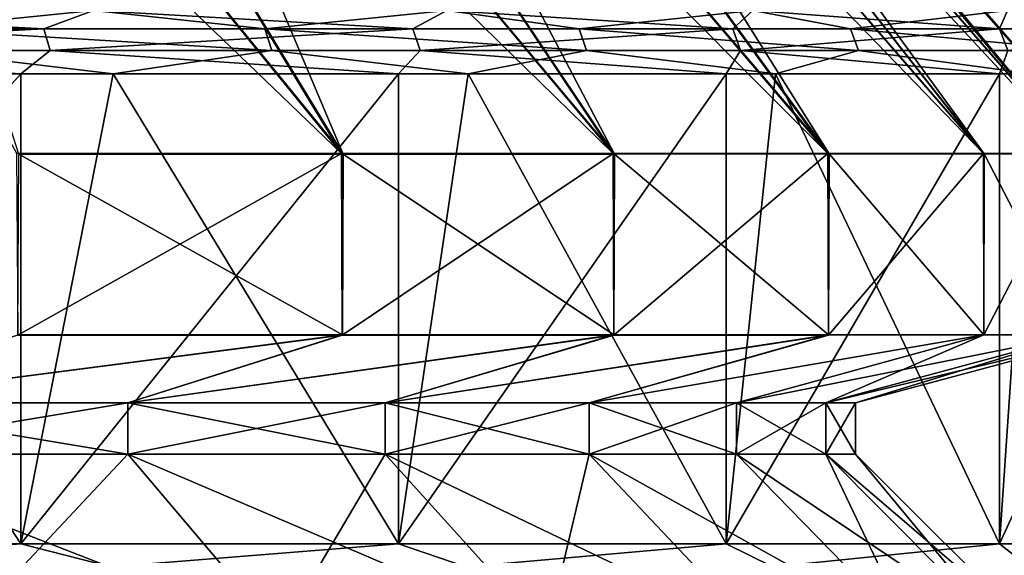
# Model space of a CAD drawing. Header units: millimetres. Extents: x -139 to 106, y -8 to 139.
# Tile 342 of 459: x -7.9 to -4.6, y 134.52 to 136.32. Entities that reach past the tile are written whole.
import ezdxf

# ---------------------------------------------------------------- set-up
doc = ezdxf.new("R2010")
doc.units = ezdxf.units.MM
doc.header["$LTSCALE"] = 53.842063
for name, color, linetype in [('302', 7, 'CONTINUOUS'), ('303', 7, 'CONTINUOUS'), ('304', 7, 'CONTINUOUS'), ('305', 7, 'CONTINUOUS'), ('306', 7, 'CONTINUOUS'), ('307', 7, 'CONTINUOUS'), ('315', 7, 'CONTINUOUS'), ('316', 7, 'CONTINUOUS'), ('319', 7, 'CONTINUOUS'), ('320', 7, 'CONTINUOUS'), ('321', 7, 'CONTINUOUS')]:
    doc.layers.add(name, color=color, linetype=linetype)

msp = doc.modelspace()

# ---------------------------------------------------------------- linework, layer by layer
at = {"layer": '302', "color": 8, "linetype": 'CONTINUOUS'}
for points in [[(-7.8962, 134.5629, 12.413), (-9.3151, 134.5629, 13.757), (-8.9294, 134.4856, 13.4062), (-7.8962, 134.5629, 12.413)], [(-7.5942, 134.4856, 12.071), (-7.8962, 134.5629, 12.413), (-8.9294, 134.4856, 13.4062), (-7.5942, 134.4856, 12.071)], [(-6.631, 134.5629, 10.9234), (-7.8962, 134.5629, 12.413), (-7.5942, 134.4856, 12.071), (-6.631, 134.5629, 10.9234)], [(-6.4059, 134.4856, 10.6036), (-6.631, 134.5629, 10.9234), (-7.5942, 134.4856, 12.071), (-6.4059, 134.4856, 10.6036)], [(-5.5342, 134.5629, 9.3057), (-6.631, 134.5629, 10.9234), (-6.4059, 134.4856, 10.6036), (-5.5342, 134.5629, 9.3057)], [(-5.3775, 134.4856, 9.0199), (-5.5342, 134.5629, 9.3057), (-6.4059, 134.4856, 10.6036), (-5.3775, 134.4856, 9.0199)], [(-4.6187, 134.5629, 7.579), (-5.5342, 134.5629, 9.3057), (-5.3775, 134.4856, 9.0199), (-4.6187, 134.5629, 7.579)], [(-4.5202, 134.4856, 7.3375), (-4.6187, 134.5629, 7.579), (-5.3775, 134.4856, 9.0199), (-4.5202, 134.4856, 7.3375)], [(-3.8953, 134.5629, 5.7634), (-4.6187, 134.5629, 7.579), (-4.5202, 134.4856, 7.3375), (-3.8953, 134.5629, 5.7634)]]:
    msp.add_3dface(points, dxfattribs=at)
at = {"layer": '303', "color": 8, "linetype": 'CONTINUOUS'}
for points in [[(-9.3151, 134.5629, -13.757), (-7.8962, 134.5629, -12.413), (-8.9294, 134.4856, -13.4062), (-9.3151, 134.5629, -13.757)], [(-8.9294, 134.4856, -13.4062), (-7.8962, 134.5629, -12.413), (-7.5942, 134.4856, -12.071), (-8.9294, 134.4856, -13.4062)], [(-7.8962, 134.5629, -12.413), (-6.631, 134.5629, -10.9234), (-7.5942, 134.4856, -12.071), (-7.8962, 134.5629, -12.413)], [(-7.5942, 134.4856, -12.071), (-6.631, 134.5629, -10.9234), (-6.4059, 134.4856, -10.6036), (-7.5942, 134.4856, -12.071)], [(-6.631, 134.5629, -10.9234), (-5.5342, 134.5629, -9.3058), (-6.4059, 134.4856, -10.6036), (-6.631, 134.5629, -10.9234)], [(-6.4059, 134.4856, -10.6036), (-5.5342, 134.5629, -9.3058), (-5.3775, 134.4856, -9.0199), (-6.4059, 134.4856, -10.6036)], [(-5.5342, 134.5629, -9.3058), (-4.6187, 134.5629, -7.579), (-5.3775, 134.4856, -9.0199), (-5.5342, 134.5629, -9.3058)], [(-5.3775, 134.4856, -9.0199), (-4.6187, 134.5629, -7.579), (-4.5202, 134.4856, -7.3375), (-5.3775, 134.4856, -9.0199)], [(-4.6187, 134.5629, -7.579), (-3.8953, 134.5629, -5.7634), (-4.5202, 134.4856, -7.3375), (-4.6187, 134.5629, -7.579)]]:
    msp.add_3dface(points, dxfattribs=at)
at = {"layer": '304', "color": 8, "linetype": 'CONTINUOUS'}
for points in [[(-7.8962, 134.5629, -12.413), (-9.3151, 134.5629, -13.757), (-7.8962, 136.1386, -12.413), (-7.8962, 134.5629, -12.413)], [(-7.8962, 136.1386, -12.413), (-9.3151, 134.5629, -13.757), (-9.3151, 136.1386, -13.757), (-7.8962, 136.1386, -12.413)], [(-6.631, 134.5629, -10.9234), (-7.8962, 134.5629, -12.413), (-6.631, 136.1386, -10.9234), (-6.631, 134.5629, -10.9234)], [(-6.631, 136.1386, -10.9234), (-7.8962, 134.5629, -12.413), (-7.8962, 136.1386, -12.413), (-6.631, 136.1386, -10.9234)], [(-5.5342, 134.5629, -9.3058), (-6.631, 134.5629, -10.9234), (-5.5342, 136.1386, -9.3058), (-5.5342, 134.5629, -9.3058)], [(-5.5342, 136.1386, -9.3058), (-6.631, 134.5629, -10.9234), (-6.631, 136.1386, -10.9234), (-5.5342, 136.1386, -9.3058)], [(-4.6187, 134.5629, -7.579), (-5.5342, 134.5629, -9.3058), (-4.6187, 136.1386, -7.579), (-4.6187, 134.5629, -7.579)], [(-4.6187, 136.1386, -7.579), (-5.5342, 134.5629, -9.3058), (-5.5342, 136.1386, -9.3058), (-4.6187, 136.1386, -7.579)], [(-3.8953, 134.5629, -5.7634), (-4.6187, 134.5629, -7.579), (-3.8953, 136.1386, -5.7634), (-3.8953, 134.5629, -5.7634)], [(-3.8953, 136.1386, -5.7634), (-4.6187, 134.5629, -7.579), (-4.6187, 136.1386, -7.579), (-3.8953, 136.1386, -5.7634)]]:
    msp.add_3dface(points, dxfattribs=at)
at = {"layer": '305', "color": 8, "linetype": 'CONTINUOUS'}
for points in [[(-9.3151, 134.5629, 13.757), (-7.8962, 134.5629, 12.413), (-8.9226, 136.1386, 13.4138), (-9.3151, 134.5629, 13.757)], [(-8.9226, 136.1386, 13.4138), (-7.8962, 134.5629, 12.413), (-7.5867, 136.1386, 12.0778), (-8.9226, 136.1386, 13.4138)], [(-7.8962, 134.5629, 12.413), (-6.631, 134.5629, 10.9234), (-7.5867, 136.1386, 12.0778), (-7.8962, 134.5629, 12.413)], [(-7.5867, 136.1386, 12.0778), (-6.631, 134.5629, 10.9234), (-6.3977, 136.1386, 10.6095), (-7.5867, 136.1386, 12.0778)], [(-6.631, 134.5629, 10.9234), (-5.5342, 134.5629, 9.3057), (-6.3977, 136.1386, 10.6095), (-6.631, 134.5629, 10.9234)], [(-6.3977, 136.1386, 10.6095), (-5.5342, 134.5629, 9.3057), (-5.3687, 136.1386, 9.025), (-6.3977, 136.1386, 10.6095)], [(-5.5342, 134.5629, 9.3057), (-4.6187, 134.5629, 7.579), (-5.3687, 136.1386, 9.025), (-5.5342, 134.5629, 9.3057)], [(-5.3687, 136.1386, 9.025), (-4.6187, 134.5629, 7.579), (-4.511, 136.1386, 7.3416), (-5.3687, 136.1386, 9.025)], [(-4.6187, 134.5629, 7.579), (-3.8953, 134.5629, 5.7634), (-4.511, 136.1386, 7.3416), (-4.6187, 134.5629, 7.579)]]:
    msp.add_3dface(points, dxfattribs=at)
at = {"layer": '306', "color": 8, "linetype": 'CONTINUOUS'}
for points in [[(-9.2066, 136.2887, -13.6109), (-8.9814, 136.3508, -13.3485), (-7.8192, 136.2887, -12.2722), (-9.2066, 136.2887, -13.6109)], [(-8.9814, 136.3508, -13.3485), (-7.652, 136.3508, -12.019), (-7.8192, 136.2887, -12.2722), (-8.9814, 136.3508, -13.3485)], [(-7.8192, 136.2887, -12.2722), (-7.652, 136.3508, -12.019), (-6.5829, 136.2887, -10.7929), (-7.8192, 136.2887, -12.2722)], [(-7.652, 136.3508, -12.019), (-6.4688, 136.3508, -10.5579), (-6.5829, 136.2887, -10.7929), (-7.652, 136.3508, -12.019)], [(-6.5829, 136.2887, -10.7929), (-6.4688, 136.3508, -10.5579), (-5.5118, 136.2887, -9.1898), (-6.5829, 136.2887, -10.7929)], [(-6.4688, 136.3508, -10.5579), (-5.4448, 136.3508, -8.9811), (-5.5118, 136.2887, -9.1898), (-6.4688, 136.3508, -10.5579)], [(-5.5118, 136.2887, -9.1898), (-5.4448, 136.3508, -8.9811), (-4.6182, 136.2887, -7.4815), (-5.5118, 136.2887, -9.1898)], [(-5.4448, 136.3508, -8.9811), (-4.5912, 136.3508, -7.3059), (-4.6182, 136.2887, -7.4815), (-5.4448, 136.3508, -8.9811)], [(-4.6182, 136.2887, -7.4815), (-4.5912, 136.3508, -7.3059), (-3.9123, 136.2887, -5.6875), (-4.6182, 136.2887, -7.4815)], [(-9.1869, 136.2163, -13.6336), (-9.2066, 136.2887, -13.6109), (-7.8192, 136.2887, -12.2722), (-9.1869, 136.2163, -13.6336)], [(-7.7972, 136.2163, -12.2926), (-9.1869, 136.2163, -13.6336), (-7.8192, 136.2887, -12.2722), (-7.7972, 136.2163, -12.2926)], [(-7.7972, 136.2163, -12.2926), (-7.8192, 136.2887, -12.2722), (-6.5829, 136.2887, -10.7929), (-7.7972, 136.2163, -12.2926)], [(-6.5589, 136.2163, -10.8108), (-7.7972, 136.2163, -12.2926), (-6.5829, 136.2887, -10.7929), (-6.5589, 136.2163, -10.8108)], [(-6.5589, 136.2163, -10.8108), (-6.5829, 136.2887, -10.7929), (-5.5118, 136.2887, -9.1898), (-6.5589, 136.2163, -10.8108)], [(-5.486, 136.2163, -9.2052), (-6.5589, 136.2163, -10.8108), (-5.5118, 136.2887, -9.1898), (-5.486, 136.2163, -9.2052)], [(-5.486, 136.2163, -9.2052), (-5.5118, 136.2887, -9.1898), (-4.6182, 136.2887, -7.4815), (-5.486, 136.2163, -9.2052)], [(-4.5909, 136.2163, -7.494), (-5.486, 136.2163, -9.2052), (-4.6182, 136.2887, -7.4815), (-4.5909, 136.2163, -7.494)], [(-4.5909, 136.2163, -7.494), (-4.6182, 136.2887, -7.4815), (-3.9123, 136.2887, -5.6875), (-4.5909, 136.2163, -7.494)], [(-7.8962, 136.1386, -12.413), (-9.3151, 136.1386, -13.757), (-9.1869, 136.2163, -13.6336), (-7.8962, 136.1386, -12.413)], [(-7.7972, 136.2163, -12.2926), (-7.8962, 136.1386, -12.413), (-9.1869, 136.2163, -13.6336), (-7.7972, 136.2163, -12.2926)], [(-6.631, 136.1386, -10.9234), (-7.8962, 136.1386, -12.413), (-7.7972, 136.2163, -12.2926), (-6.631, 136.1386, -10.9234)], [(-6.5589, 136.2163, -10.8108), (-6.631, 136.1386, -10.9234), (-7.7972, 136.2163, -12.2926), (-6.5589, 136.2163, -10.8108)], [(-5.5342, 136.1386, -9.3058), (-6.631, 136.1386, -10.9234), (-6.5589, 136.2163, -10.8108), (-5.5342, 136.1386, -9.3058)], [(-5.486, 136.2163, -9.2052), (-5.5342, 136.1386, -9.3058), (-6.5589, 136.2163, -10.8108), (-5.486, 136.2163, -9.2052)], [(-4.6187, 136.1386, -7.579), (-5.5342, 136.1386, -9.3058), (-5.486, 136.2163, -9.2052), (-4.6187, 136.1386, -7.579)], [(-4.5909, 136.2163, -7.494), (-4.6187, 136.1386, -7.579), (-5.486, 136.2163, -9.2052), (-4.5909, 136.2163, -7.494)], [(-3.8953, 136.1386, -5.7634), (-4.6187, 136.1386, -7.579), (-4.5909, 136.2163, -7.494), (-3.8953, 136.1386, -5.7634)]]:
    msp.add_3dface(points, dxfattribs=at)
at = {"layer": '307', "color": 8, "linetype": 'CONTINUOUS'}
for points in [[(-7.652, 136.3508, 12.019), (-8.9814, 136.3508, 13.3485), (-8.2656, 136.2887, 12.7348), (-7.652, 136.3508, 12.019)], [(-7.0787, 136.2887, 11.4253), (-7.652, 136.3508, 12.019), (-8.2656, 136.2887, 12.7348), (-7.0787, 136.2887, 11.4253)], [(-6.4688, 136.3508, 10.5579), (-7.652, 136.3508, 12.019), (-7.0787, 136.2887, 11.4253), (-6.4688, 136.3508, 10.5579)], [(-6.0259, 136.2887, 10.0057), (-6.4688, 136.3508, 10.5579), (-7.0787, 136.2887, 11.4253), (-6.0259, 136.2887, 10.0057)], [(-5.4448, 136.3508, 8.9811), (-6.4688, 136.3508, 10.5579), (-6.0259, 136.2887, 10.0057), (-5.4448, 136.3508, 8.9811)], [(-5.1172, 136.2887, 8.4897), (-5.4448, 136.3508, 8.9811), (-6.0259, 136.2887, 10.0057), (-5.1172, 136.2887, 8.4897)], [(-4.5912, 136.3508, 7.3059), (-5.4448, 136.3508, 8.9811), (-5.1172, 136.2887, 8.4897), (-4.5912, 136.3508, 7.3059)], [(-4.3616, 136.2887, 6.892), (-4.5912, 136.3508, 7.3059), (-5.1172, 136.2887, 8.4897), (-4.3616, 136.2887, 6.892)], [(-8.2444, 136.2163, 12.756), (-7.0555, 136.2163, 11.4443), (-8.2656, 136.2887, 12.7348), (-8.2444, 136.2163, 12.756)], [(-7.0555, 136.2163, 11.4443), (-7.0787, 136.2887, 11.4253), (-8.2656, 136.2887, 12.7348), (-7.0555, 136.2163, 11.4443)], [(-7.0555, 136.2163, 11.4443), (-6.0009, 136.2163, 10.0224), (-7.0787, 136.2887, 11.4253), (-7.0555, 136.2163, 11.4443)], [(-6.0009, 136.2163, 10.0224), (-6.0259, 136.2887, 10.0057), (-7.0787, 136.2887, 11.4253), (-6.0009, 136.2163, 10.0224)], [(-6.0009, 136.2163, 10.0224), (-5.0908, 136.2163, 8.5039), (-6.0259, 136.2887, 10.0057), (-6.0009, 136.2163, 10.0224)], [(-5.0908, 136.2163, 8.5039), (-5.1172, 136.2887, 8.4897), (-6.0259, 136.2887, 10.0057), (-5.0908, 136.2163, 8.5039)], [(-5.0908, 136.2163, 8.5039), (-4.3339, 136.2163, 6.9035), (-5.1172, 136.2887, 8.4897), (-5.0908, 136.2163, 8.5039)], [(-4.3339, 136.2163, 6.9035), (-4.3616, 136.2887, 6.892), (-5.1172, 136.2887, 8.4897), (-4.3339, 136.2163, 6.9035)], [(-8.9226, 136.1386, 13.4138), (-7.5867, 136.1386, 12.0778), (-8.2444, 136.2163, 12.756), (-8.9226, 136.1386, 13.4138)], [(-8.2444, 136.2163, 12.756), (-7.5867, 136.1386, 12.0778), (-7.0555, 136.2163, 11.4443), (-8.2444, 136.2163, 12.756)], [(-7.5867, 136.1386, 12.0778), (-6.3977, 136.1386, 10.6095), (-7.0555, 136.2163, 11.4443), (-7.5867, 136.1386, 12.0778)], [(-7.0555, 136.2163, 11.4443), (-6.3977, 136.1386, 10.6095), (-6.0009, 136.2163, 10.0224), (-7.0555, 136.2163, 11.4443)], [(-6.3977, 136.1386, 10.6095), (-5.3687, 136.1386, 9.025), (-6.0009, 136.2163, 10.0224), (-6.3977, 136.1386, 10.6095)], [(-6.0009, 136.2163, 10.0224), (-5.3687, 136.1386, 9.025), (-5.0908, 136.2163, 8.5039), (-6.0009, 136.2163, 10.0224)], [(-5.3687, 136.1386, 9.025), (-4.511, 136.1386, 7.3416), (-5.0908, 136.2163, 8.5039), (-5.3687, 136.1386, 9.025)], [(-5.0908, 136.2163, 8.5039), (-4.511, 136.1386, 7.3416), (-4.3339, 136.2163, 6.9035), (-5.0908, 136.2163, 8.5039)]]:
    msp.add_3dface(points, dxfattribs=at)
at = {"layer": '315', "color": 8, "linetype": 'CONTINUOUS'}
for points in [[(-8.1002, 134.2629, -10.2876), (-7.0295, 134.2629, -8.7786), (-8.5693, 134.8629, -9.9134), (-8.1002, 134.2629, -10.2876)], [(-8.5693, 134.8629, -9.9134), (-7.0295, 134.2629, -8.7786), (-7.5376, 134.8629, -8.4594), (-8.5693, 134.8629, -9.9134)], [(-7.5376, 134.8629, 8.4594), (-8.1002, 134.2629, 10.2876), (-8.5693, 134.8629, 9.9134), (-7.5376, 134.8629, 8.4594)], [(-7.0295, 134.2629, 8.7786), (-8.1002, 134.2629, 10.2876), (-7.5376, 134.8629, 8.4594), (-7.0295, 134.2629, 8.7786)], [(-7.0295, 134.2629, -8.7786), (-6.1345, 134.2629, -7.1592), (-7.5376, 134.8629, -8.4594), (-7.0295, 134.2629, -8.7786)], [(-7.5376, 134.8629, -8.4594), (-6.1345, 134.2629, -7.1592), (-6.6751, 134.8629, -6.8989), (-7.5376, 134.8629, -8.4594)], [(-6.6751, 134.8629, 6.8989), (-7.0295, 134.2629, 8.7786), (-7.5376, 134.8629, 8.4594), (-6.6751, 134.8629, 6.8989)], [(-6.1345, 134.2629, 7.1592), (-7.0295, 134.2629, 8.7786), (-6.6751, 134.8629, 6.8989), (-6.1345, 134.2629, 7.1592)], [(-6.1345, 134.2629, -7.1592), (-5.4264, 134.2629, -5.4497), (-6.6751, 134.8629, -6.8989), (-6.1345, 134.2629, -7.1592)], [(-6.6751, 134.8629, -6.8989), (-5.4264, 134.2629, -5.4497), (-5.9927, 134.8629, -5.2515), (-6.6751, 134.8629, -6.8989)], [(-5.9927, 134.8629, 5.2515), (-6.1345, 134.2629, 7.1592), (-6.6751, 134.8629, 6.8989), (-5.9927, 134.8629, 5.2515)], [(-5.4264, 134.2629, 5.4497), (-6.1345, 134.2629, 7.1592), (-5.9927, 134.8629, 5.2515), (-5.4264, 134.2629, 5.4497)], [(-5.4264, 134.2629, -5.4497), (-4.9141, 134.2629, -3.6715), (-5.9927, 134.8629, -5.2515), (-5.4264, 134.2629, -5.4497)], [(-5.9927, 134.8629, -5.2515), (-4.9141, 134.2629, -3.6715), (-5.4991, 134.8629, -3.5379), (-5.9927, 134.8629, -5.2515)], [(-4.9141, 134.2629, 3.6715), (-5.4264, 134.2629, 5.4497), (-5.9927, 134.8629, 5.2515), (-4.9141, 134.2629, 3.6715)], [(-5.4991, 134.8629, 3.5379), (-4.9141, 134.2629, 3.6715), (-5.9927, 134.8629, 5.2515), (-5.4991, 134.8629, 3.5379)], [(-4.9141, 134.2629, -3.6715), (-4.6042, 134.2629, -1.8473), (-5.4991, 134.8629, -3.5379), (-4.9141, 134.2629, -3.6715)], [(-5.4991, 134.8629, -3.5379), (-4.6042, 134.2629, -1.8473), (-5.2004, 134.8629, -1.7801), (-5.4991, 134.8629, -3.5379)], [(-5.2004, 134.8629, 1.7801), (-4.9141, 134.2629, 3.6715), (-5.4991, 134.8629, 3.5379), (-5.2004, 134.8629, 1.7801)], [(-4.6042, 134.2629, -1.8473), (-4.5005, 134.2629, 0), (-5.2004, 134.8629, -1.7801), (-4.6042, 134.2629, -1.8473)], [(-5.2004, 134.8629, -1.7801), (-4.5005, 134.2629, 0), (-5.1004, 134.8629), (-5.2004, 134.8629, -1.7801)], [(-4.6042, 134.2629, 1.8473), (-4.9141, 134.2629, 3.6715), (-5.2004, 134.8629, 1.7801), (-4.6042, 134.2629, 1.8473)], [(-5.1004, 134.8629), (-4.6042, 134.2629, 1.8473), (-5.2004, 134.8629, 1.7801), (-5.1004, 134.8629)], [(-4.5005, 134.2629, 0), (-4.6042, 134.2629, 1.8473), (-5.1004, 134.8629), (-4.5005, 134.2629, 0)]]:
    msp.add_3dface(points, dxfattribs=at)
at = {"layer": '316', "color": 8, "linetype": 'CONTINUOUS'}
for points in [[(-8.5693, 134.8629, -9.9134), (-7.5376, 134.8629, -8.4594), (-8.5693, 135.0351, -9.9134), (-8.5693, 134.8629, -9.9134)], [(-8.5693, 135.0351, -9.9134), (-7.5376, 134.8629, -8.4594), (-7.5376, 135.0351, -8.4594), (-8.5693, 135.0351, -9.9134)], [(-7.5376, 134.8629, 8.4594), (-8.5693, 134.8629, 9.9134), (-7.5376, 135.0351, 8.4594), (-7.5376, 134.8629, 8.4594)], [(-7.5376, 135.0351, 8.4594), (-8.5693, 134.8629, 9.9134), (-8.5693, 135.0351, 9.9134), (-7.5376, 135.0351, 8.4594)], [(-7.5376, 134.8629, -8.4594), (-6.6751, 134.8629, -6.8989), (-7.5376, 135.0351, -8.4594), (-7.5376, 134.8629, -8.4594)], [(-7.5376, 135.0351, -8.4594), (-6.6751, 134.8629, -6.8989), (-6.6751, 135.0351, -6.8989), (-7.5376, 135.0351, -8.4594)], [(-6.6751, 134.8629, 6.8989), (-7.5376, 134.8629, 8.4594), (-6.6751, 135.0351, 6.8989), (-6.6751, 134.8629, 6.8989)], [(-6.6751, 135.0351, 6.8989), (-7.5376, 134.8629, 8.4594), (-7.5376, 135.0351, 8.4594), (-6.6751, 135.0351, 6.8989)], [(-6.6751, 134.8629, -6.8989), (-5.9927, 134.8629, -5.2515), (-6.6751, 135.0351, -6.8989), (-6.6751, 134.8629, -6.8989)], [(-6.6751, 135.0351, -6.8989), (-5.9927, 134.8629, -5.2515), (-5.9927, 135.0351, -5.2515), (-6.6751, 135.0351, -6.8989)], [(-5.9927, 134.8629, 5.2515), (-6.6751, 134.8629, 6.8989), (-5.9927, 135.0351, 5.2515), (-5.9927, 134.8629, 5.2515)], [(-5.9927, 135.0351, 5.2515), (-6.6751, 134.8629, 6.8989), (-6.6751, 135.0351, 6.8989), (-5.9927, 135.0351, 5.2515)], [(-5.9927, 134.8629, -5.2515), (-5.4991, 134.8629, -3.5379), (-5.9927, 135.0351, -5.2515), (-5.9927, 134.8629, -5.2515)], [(-5.9927, 135.0351, -5.2515), (-5.4991, 134.8629, -3.5379), (-5.4991, 135.0351, -3.5379), (-5.9927, 135.0351, -5.2515)], [(-5.4991, 134.8629, 3.5379), (-5.9927, 134.8629, 5.2515), (-5.4991, 135.0351, 3.5379), (-5.4991, 134.8629, 3.5379)], [(-5.4991, 135.0351, 3.5379), (-5.9927, 134.8629, 5.2515), (-5.9927, 135.0351, 5.2515), (-5.4991, 135.0351, 3.5379)], [(-5.4991, 134.8629, -3.5379), (-5.2004, 134.8629, -1.7801), (-5.4991, 135.0351, -3.5379), (-5.4991, 134.8629, -3.5379)], [(-5.4991, 135.0351, -3.5379), (-5.2004, 134.8629, -1.7801), (-5.2004, 135.0351, -1.7801), (-5.4991, 135.0351, -3.5379)], [(-5.2004, 134.8629, 1.7801), (-5.4991, 134.8629, 3.5379), (-5.2004, 135.0351, 1.7801), (-5.2004, 134.8629, 1.7801)], [(-5.2004, 135.0351, 1.7801), (-5.4991, 134.8629, 3.5379), (-5.4991, 135.0351, 3.5379), (-5.2004, 135.0351, 1.7801)], [(-5.2004, 134.8629, -1.7801), (-5.1004, 134.8629), (-5.2004, 135.0351, -1.7801), (-5.2004, 134.8629, -1.7801)], [(-5.1004, 134.8629), (-5.2004, 134.8629, 1.7801), (-5.1004, 135.0351), (-5.1004, 134.8629)], [(-5.2004, 135.0351, -1.7801), (-5.1004, 134.8629), (-5.1004, 135.0351), (-5.2004, 135.0351, -1.7801)], [(-5.1004, 135.0351), (-5.2004, 134.8629, 1.7801), (-5.2004, 135.0351, 1.7801), (-5.1004, 135.0351)]]:
    msp.add_3dface(points, dxfattribs=at)
at = {"layer": '319', "color": 8, "linetype": 'CONTINUOUS'}
for points in [[(-7.5376, 135.0351, 8.4594), (-8.5693, 135.0351, 9.9134), (-6.819, 135.2632, 8.9155), (-7.5376, 135.0351, 8.4594)], [(-6.819, 135.2632, 8.9155), (-8.5693, 135.0351, 9.9134), (-7.906, 135.2632, 10.4471), (-6.819, 135.2632, 8.9155)], [(-8.5693, 135.0351, -9.9134), (-7.5376, 135.0351, -8.4594), (-6.8191, 135.2626, -8.9114), (-8.5693, 135.0351, -9.9134)], [(-7.9061, 135.2625, -10.443), (-8.5693, 135.0351, -9.9134), (-6.8191, 135.2626, -8.9114), (-7.9061, 135.2625, -10.443)], [(-5.9103, 135.2631, 7.2719), (-7.5376, 135.0351, 8.4594), (-6.819, 135.2632, 8.9155), (-5.9103, 135.2631, 7.2719)], [(-6.6751, 135.0351, 6.8989), (-7.5376, 135.0351, 8.4594), (-5.9103, 135.2631, 7.2719), (-6.6751, 135.0351, 6.8989)], [(-7.5376, 135.0351, -8.4594), (-6.6751, 135.0351, -6.8989), (-5.9104, 135.2626, -7.2678), (-7.5376, 135.0351, -8.4594)], [(-6.8191, 135.2626, -8.9114), (-7.5376, 135.0351, -8.4594), (-5.9104, 135.2626, -7.2678), (-6.8191, 135.2626, -8.9114)], [(-5.9927, 135.0351, 5.2515), (-6.6751, 135.0351, 6.8989), (-5.1913, 135.2631, 5.5369), (-5.9927, 135.0351, 5.2515)], [(-5.1913, 135.2631, 5.5369), (-6.6751, 135.0351, 6.8989), (-5.9103, 135.2631, 7.2719), (-5.1913, 135.2631, 5.5369)], [(-6.6751, 135.0351, -6.8989), (-5.9927, 135.0351, -5.2515), (-5.1913, 135.2627, -5.5328), (-6.6751, 135.0351, -6.8989)], [(-5.9104, 135.2626, -7.2678), (-6.6751, 135.0351, -6.8989), (-5.1913, 135.2627, -5.5328), (-5.9104, 135.2626, -7.2678)], [(-4.6709, 135.263, 3.7314), (-5.9927, 135.0351, 5.2515), (-5.1913, 135.2631, 5.5369), (-4.6709, 135.263, 3.7314)], [(-5.4991, 135.0351, 3.5379), (-5.9927, 135.0351, 5.2515), (-4.6709, 135.263, 3.7314), (-5.4991, 135.0351, 3.5379)], [(-5.9927, 135.0351, -5.2515), (-5.4991, 135.0351, -3.5379), (-4.6709, 135.2628, -3.7274), (-5.9927, 135.0351, -5.2515)], [(-5.1913, 135.2627, -5.5328), (-5.9927, 135.0351, -5.2515), (-4.6709, 135.2628, -3.7274), (-5.1913, 135.2627, -5.5328)], [(-5.2004, 135.0351, 1.7801), (-5.4991, 135.0351, 3.5379), (-4.3559, 135.263, 1.8785), (-5.2004, 135.0351, 1.7801)], [(-4.3559, 135.263, 1.8785), (-5.4991, 135.0351, 3.5379), (-4.6709, 135.263, 3.7314), (-4.3559, 135.263, 1.8785)], [(-5.4991, 135.0351, -3.5379), (-5.2004, 135.0351, -1.7801), (-4.6709, 135.2628, -3.7274), (-5.4991, 135.0351, -3.5379)], [(-4.2504, 135.2629, 0.002), (-5.2004, 135.0351, 1.7801), (-4.3559, 135.263, 1.8785), (-4.2504, 135.2629, 0.002)], [(-5.1004, 135.0351), (-5.2004, 135.0351, 1.7801), (-4.2504, 135.2629, 0.002), (-5.1004, 135.0351)], [(-5.2004, 135.0351, -1.7801), (-5.1004, 135.0351), (-4.3559, 135.2628, -1.8745), (-5.2004, 135.0351, -1.7801)], [(-4.6709, 135.2628, -3.7274), (-5.2004, 135.0351, -1.7801), (-4.3559, 135.2628, -1.8745), (-4.6709, 135.2628, -3.7274)], [(-4.3559, 135.2628, -1.8745), (-5.1004, 135.0351), (-4.2504, 135.2629, 0.002), (-4.3559, 135.2628, -1.8745)]]:
    msp.add_3dface(points, dxfattribs=at)
at = {"layer": '320', "color": 8, "linetype": 'CONTINUOUS'}
for points in [[(-7.91, 135.8719, -10.4479), (-7.9061, 135.2625, -10.443), (-6.8221, 135.8716, -8.9162), (-7.91, 135.8719, -10.4479)], [(-7.9061, 135.2625, -10.443), (-6.8191, 135.2626, -8.9114), (-6.8221, 135.8716, -8.9162), (-7.9061, 135.2625, -10.443)], [(-6.819, 135.2632, 8.9155), (-7.906, 135.2632, 10.4471), (-7.903, 135.8689, 10.4433), (-6.819, 135.2632, 8.9155)], [(-6.816, 135.8691, 8.9108), (-6.819, 135.2632, 8.9155), (-7.903, 135.8689, 10.4433), (-6.816, 135.8691, 8.9108)], [(-6.8221, 135.8716, -8.9162), (-6.8191, 135.2626, -8.9114), (-5.9125, 135.8714, -7.2723), (-6.8221, 135.8716, -8.9162)], [(-6.8191, 135.2626, -8.9114), (-5.9104, 135.2626, -7.2678), (-5.9125, 135.8714, -7.2723), (-6.8191, 135.2626, -8.9114)], [(-5.9103, 135.2631, 7.2719), (-6.819, 135.2632, 8.9155), (-6.816, 135.8691, 8.9108), (-5.9103, 135.2631, 7.2719)], [(-5.9075, 135.8693, 7.2662), (-5.9103, 135.2631, 7.2719), (-6.816, 135.8691, 8.9108), (-5.9075, 135.8693, 7.2662)], [(-5.9125, 135.8714, -7.2723), (-5.9104, 135.2626, -7.2678), (-5.1928, 135.8712, -5.5369), (-5.9125, 135.8714, -7.2723)], [(-5.9104, 135.2626, -7.2678), (-5.1913, 135.2627, -5.5328), (-5.1928, 135.8712, -5.5369), (-5.9104, 135.2626, -7.2678)], [(-5.1913, 135.2631, 5.5369), (-5.9103, 135.2631, 7.2719), (-5.9075, 135.8693, 7.2662), (-5.1913, 135.2631, 5.5369)], [(-5.189, 135.8696, 5.5301), (-5.1913, 135.2631, 5.5369), (-5.9075, 135.8693, 7.2662), (-5.189, 135.8696, 5.5301)], [(-5.1928, 135.8712, -5.5369), (-5.1913, 135.2627, -5.5328), (-4.6719, 135.8709, -3.7317), (-5.1928, 135.8712, -5.5369)], [(-5.1913, 135.2627, -5.5328), (-4.6709, 135.2628, -3.7274), (-4.6719, 135.8709, -3.7317), (-5.1913, 135.2627, -5.5328)], [(-4.6709, 135.263, 3.7314), (-5.1913, 135.2631, 5.5369), (-5.189, 135.8696, 5.5301), (-4.6709, 135.263, 3.7314)], [(-4.6693, 135.8698, 3.7246), (-4.6709, 135.263, 3.7314), (-5.189, 135.8696, 5.5301), (-4.6693, 135.8698, 3.7246)], [(-4.6719, 135.8709, -3.7317), (-4.6709, 135.2628, -3.7274), (-4.3565, 135.8706, -1.8796), (-4.6719, 135.8709, -3.7317)], [(-4.6709, 135.2628, -3.7274), (-4.3559, 135.2628, -1.8745), (-4.3565, 135.8706, -1.8796), (-4.6709, 135.2628, -3.7274)], [(-4.3559, 135.263, 1.8785), (-4.6709, 135.263, 3.7314), (-4.6693, 135.8698, 3.7246), (-4.3559, 135.263, 1.8785)], [(-4.3552, 135.8701, 1.8722), (-4.3559, 135.263, 1.8785), (-4.6693, 135.8698, 3.7246), (-4.3552, 135.8701, 1.8722)]]:
    msp.add_3dface(points, dxfattribs=at)
at = {"layer": '321', "color": 8, "linetype": 'CONTINUOUS'}
for points in [[(-7.91, 135.8719, -10.4479), (-6.8221, 135.8716, -8.9162), (-9.0974, 138.0593, -8.8615), (-7.91, 135.8719, -10.4479)], [(-9.0974, 138.0593, -8.8615), (-6.8221, 135.8716, -8.9162), (-8.6023, 138.0593, -8.1543), (-9.0974, 138.0593, -8.8615)], [(-8.6023, 138.0593, -8.1543), (-6.8221, 135.8716, -8.9162), (-8.1492, 138.0593, -7.4198), (-8.6023, 138.0593, -8.1543)], [(-6.816, 135.8691, 8.9108), (-7.903, 135.8689, 10.4433), (-8.6023, 138.0593, 8.1543), (-6.816, 135.8691, 8.9108)], [(-8.1492, 138.0593, 7.4198), (-6.816, 135.8691, 8.9108), (-8.6023, 138.0593, 8.1543), (-8.1492, 138.0593, 7.4198)], [(-6.8221, 135.8716, -8.9162), (-5.9125, 135.8714, -7.2723), (-8.1492, 138.0593, -7.4198), (-6.8221, 135.8716, -8.9162)], [(-8.1492, 138.0593, -7.4198), (-5.9125, 135.8714, -7.2723), (-7.7394, 138.0593, -6.6598), (-8.1492, 138.0593, -7.4198)], [(-7.7394, 138.0593, 6.6598), (-6.816, 135.8691, 8.9108), (-8.1492, 138.0593, 7.4198), (-7.7394, 138.0593, 6.6598)], [(-7.7394, 138.0593, -6.6598), (-5.9125, 135.8714, -7.2723), (-7.3747, 138.0593, -5.8777), (-7.7394, 138.0593, -6.6598)], [(-5.9075, 135.8693, 7.2662), (-6.816, 135.8691, 8.9108), (-7.7394, 138.0593, 6.6598), (-5.9075, 135.8693, 7.2662)], [(-7.3747, 138.0593, 5.8777), (-5.9075, 135.8693, 7.2662), (-7.7394, 138.0593, 6.6598), (-7.3747, 138.0593, 5.8777)], [(-5.9125, 135.8714, -7.2723), (-5.1928, 135.8712, -5.5369), (-7.3747, 138.0593, -5.8777), (-5.9125, 135.8714, -7.2723)], [(-7.3747, 138.0593, -5.8777), (-5.1928, 135.8712, -5.5369), (-7.0559, 138.0593, -5.0753), (-7.3747, 138.0593, -5.8777)], [(-7.0559, 138.0593, 5.0753), (-5.9075, 135.8693, 7.2662), (-7.3747, 138.0593, 5.8777), (-7.0559, 138.0593, 5.0753)], [(-7.0559, 138.0593, -5.0753), (-5.1928, 135.8712, -5.5369), (-6.7844, 138.0593, -4.2559), (-7.0559, 138.0593, -5.0753)], [(-5.189, 135.8696, 5.5301), (-5.9075, 135.8693, 7.2662), (-7.0559, 138.0593, 5.0753), (-5.189, 135.8696, 5.5301)], [(-6.7844, 138.0593, 4.2559), (-5.189, 135.8696, 5.5301), (-7.0559, 138.0593, 5.0753), (-6.7844, 138.0593, 4.2559)], [(-5.1928, 135.8712, -5.5369), (-4.6719, 135.8709, -3.7317), (-6.7844, 138.0593, -4.2559), (-5.1928, 135.8712, -5.5369)], [(-6.7844, 138.0593, -4.2559), (-4.6719, 135.8709, -3.7317), (-6.5611, 138.0593, -3.4223), (-6.7844, 138.0593, -4.2559)], [(-6.5611, 138.0593, 3.4223), (-5.189, 135.8696, 5.5301), (-6.7844, 138.0593, 4.2559), (-6.5611, 138.0593, 3.4223)], [(-6.5611, 138.0593, -3.4223), (-4.6719, 135.8709, -3.7317), (-6.3864, 138.0593, -2.5767), (-6.5611, 138.0593, -3.4223)], [(-4.6693, 135.8698, 3.7246), (-5.189, 135.8696, 5.5301), (-6.5611, 138.0593, 3.4223), (-4.6693, 135.8698, 3.7246)], [(-6.3864, 138.0593, 2.5767), (-4.6693, 135.8698, 3.7246), (-6.5611, 138.0593, 3.4223), (-6.3864, 138.0593, 2.5767)], [(-4.6719, 135.8709, -3.7317), (-4.3565, 135.8706, -1.8796), (-6.3864, 138.0593, -2.5767), (-4.6719, 135.8709, -3.7317)], [(-6.3864, 138.0593, -2.5767), (-4.3565, 135.8706, -1.8796), (-6.2614, 138.0593, -1.7229), (-6.3864, 138.0593, -2.5767)], [(-6.2614, 138.0593, 1.7229), (-4.6693, 135.8698, 3.7246), (-6.3864, 138.0593, 2.5767), (-6.2614, 138.0593, 1.7229)], [(-6.2614, 138.0593, -1.7229), (-4.3565, 135.8706, -1.8796), (-6.1861, 138.0593, -0.8628), (-6.2614, 138.0593, -1.7229)], [(-4.3552, 135.8701, 1.8722), (-4.6693, 135.8698, 3.7246), (-6.2614, 138.0593, 1.7229), (-4.3552, 135.8701, 1.8722)], [(-6.1861, 138.0593, 0.8628), (-4.3552, 135.8701, 1.8722), (-6.2614, 138.0593, 1.7229), (-6.1861, 138.0593, 0.8628)], [(-4.3565, 135.8706, -1.8796), (-4.2504, 135.8704, -0.0038), (-6.1861, 138.0593, -0.8628), (-4.3565, 135.8706, -1.8796)], [(-6.1861, 138.0593, -0.8628), (-4.2504, 135.8704, -0.0038), (-6.161, 138.0593, 0), (-6.1861, 138.0593, -0.8628)], [(-6.161, 138.0593, 0), (-4.3552, 135.8701, 1.8722), (-6.1861, 138.0593, 0.8628), (-6.161, 138.0593, 0)], [(-4.2504, 135.8704, -0.0038), (-4.3552, 135.8701, 1.8722), (-6.161, 138.0593, 0), (-4.2504, 135.8704, -0.0038)]]:
    msp.add_3dface(points, dxfattribs=at)

doc.saveas('drawing.dxf')
